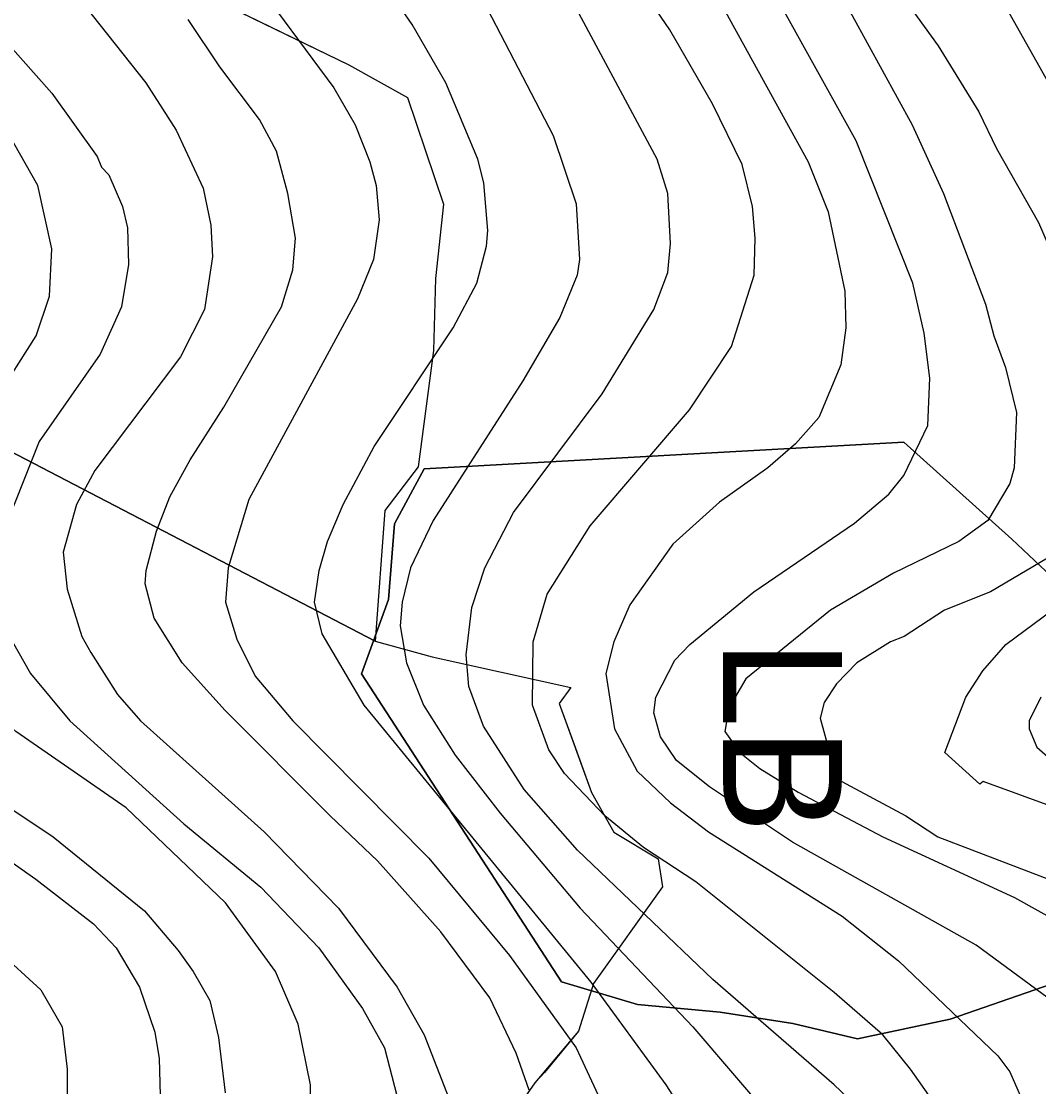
# Model space of a CAD drawing. Extents: x -510989 to -501240, y -1184665 to -1176089.
# Drawn here: x -502005 to -501619.3, y -1182213.7 to -1181809.7 of the extents above; entities that cross this region are included whole.
import ezdxf

# ---------------------------------------------------------------- set-up
doc = ezdxf.new("R2010")
doc.units = 0
for name, color, linetype in [('lesni_pozemek', 7, 'Continuous'), ('popis', 7, 'Continuous'), ('STAV_USES', 7, 'Continuous'), ('STAV_zaplavove_uzemi', 7, 'Continuous'), ('vrstevnice_01', 7, 'Continuous'), ('vrstevnice_02', 7, 'Continuous')]:
    doc.layers.add(name, color=color, linetype=linetype)

msp = doc.modelspace()

# ---------------------------------------------------------------- linework, layer by layer
at = {"layer": 'lesni_pozemek'}
msp.add_lwpolyline([(-501998.53, -1181746.76), (-501982.42, -1181764.77), (-501944.97, -1181795.03), (-501880.83, -1181826.26), (-501858.55, -1181838.68), (-501844.96, -1181879.01), (-501847.95, -1181907.31), (-501848.69, -1181934.56), (-501854.52, -1181978.7), (-501867.23, -1181995.21), (-501870.89, -1182044.77), (-502034.46, -1181959.71), (-502025.19, -1181911.54), (-502007.67, -1181791.89), (-501999.61, -1181757.83)], close=True, dxfattribs=at)
msp.add_lwpolyline([(-502301.29, -1182231.46), (-502177, -1182146.5), (-502121.39, -1182121.46), (-502082.73, -1182067.43), (-502061.42, -1182030.3), (-502053.1, -1182012.99), (-502038.58, -1181975.92), (-502034.46, -1181959.71), (-501870.89, -1182044.77), (-501849.2, -1182050.7), (-501796.69, -1182062.34), (-501801.04, -1182068.44), (-501788.77, -1182102.17), (-501780.33, -1182117.19), (-501763.57, -1182127.33), (-501761.84, -1182137.93), (-501788.11, -1182174.59), (-501793.78, -1182192.58), (-501806.65, -1182208.29), (-501810.29, -1182212.17), (-501814.13, -1182217.72)], dxfattribs=at)
at = {"layer": 'popis'}
msp.add_lwpolyline([(-501944.97, -1181795.03), (-501912.9, -1181810.65), (-501880.83, -1181826.26), (-501858.55, -1181838.68), (-501844.96, -1181879.01), (-501847.95, -1181907.31), (-501848.69, -1181934.56), (-501854.52, -1181978.7), (-501867.23, -1181995.21), (-501870.89, -1182044.77), (-501849.2, -1182050.7), (-501796.69, -1182062.34), (-501801.04, -1182068.44), (-501794.91, -1182085.3), (-501788.77, -1182102.17), (-501780.33, -1182117.19), (-501763.57, -1182127.33), (-501761.84, -1182137.93), (-501788.11, -1182174.59), (-501793.78, -1182192.58), (-501810.29, -1182212.17), (-501814.13, -1182217.72)], dxfattribs=at)
at = {"layer": 'STAV_USES'}
for p, q in [((-501852.33, -1181979.48), (-501670.39, -1181969.37)), ((-501670.39, -1181969.37), (-501852.33, -1181979.48)), ((-501670.39, -1181969.37), (-501629.43, -1182006.09)), ((-501629.43, -1182006.09), (-501670.39, -1181969.37)), ((-501863.5, -1182000.24), (-501852.33, -1181979.48)), ((-501852.33, -1181979.48), (-501863.5, -1182000.24)), ((-501865.78, -1182028.95), (-501863.5, -1182000.24)), ((-501863.5, -1182000.24), (-501865.78, -1182028.95)), ((-501629.43, -1182006.09), (-501609.21, -1182025.25)), ((-501609.21, -1182025.25), (-501629.43, -1182006.09)), ((-501876, -1182057.15), (-501865.78, -1182028.95)), ((-501865.78, -1182028.95), (-501876, -1182057.15)), ((-501800.15, -1182173.95), (-501876, -1182057.15)), ((-501876, -1182057.15), (-501800.15, -1182173.95)), ((-501771.39, -1182182.51), (-501800.15, -1182173.95)), ((-501800.15, -1182173.95), (-501771.39, -1182182.51)), ((-501614.53, -1182174.8), (-501652.83, -1182188.11)), ((-501652.83, -1182188.11), (-501614.53, -1182174.8)), ((-501740.08, -1182185.45), (-501771.39, -1182182.51)), ((-501771.39, -1182182.51), (-501740.08, -1182185.45)), ((-501712.42, -1182189.7), (-501740.08, -1182185.45)), ((-501740.08, -1182185.45), (-501712.42, -1182189.7)), ((-501687.94, -1182195.56), (-501712.42, -1182189.7)), ((-501712.42, -1182189.7), (-501687.94, -1182195.56)), ((-501652.83, -1182188.11), (-501687.94, -1182195.56)), ((-501687.94, -1182195.56), (-501652.83, -1182188.11))]:
    msp.add_line(p, q, dxfattribs=at)
at = {"layer": 'STAV_zaplavove_uzemi'}
msp.add_spline([(-502765.18, -1180820.83), (-502819.12, -1180854.68), (-502855.09, -1180856.79), (-502878.36, -1180851.5), (-502911.15, -1180848.33), (-502954.52, -1180870.54), (-502984.14, -1180869.48), (-503005.29, -1180861.02), (-503048.66, -1180872.66), (-503074.04, -1180895.93), (-503100.49, -1180910.74), (-503124.82, -1180934.01), (-503148.09, -1180961.51), (-503167.13, -1180991.13), (-503214.18, -1181039.04), (-503223.14, -1181058.24), (-503224.42, -1181086.39), (-503233.38, -1181129.91), (-503224.42, -1181152.95), (-503210.34, -1181174.71), (-503189.86, -1181187.51), (-503177.06, -1181216.94), (-503187.3, -1181265.58), (-503182.09, -1181326.92), (-503202.22, -1181367.18), (-503223.9, -1181396.6), (-503227, -1181422.93), (-503244.04, -1181475.59), (-503248.68, -1181509.66), (-503278.16, -1181558.16), (-503308.83, -1181601.52), (-503351.14, -1181645.95), (-503365.95, -1181659.7), (-503395.57, -1181685.09), (-503411.43, -1181722.11), (-503422.01, -1181739.03), (-503437.88, -1181747.49), (-503460.09, -1181743.26), (-503481.25, -1181748.55), (-503492.88, -1181761.25), (-503472.79, -1181803.56), (-503443.17, -1181840.58), (-503413.55, -1181857.5), (-503278.84, -1181941.97), (-503242.23, -1181977.17), (-503180.29, -1182027.85), (-503125.38, -1182098.25), (-503088.78, -1182167.23), (-503075.54, -1182217), (-503114.26, -1182162.8), (-503152.97, -1182091.56), (-503197.89, -1182048.2), (-503210.28, -1182032.71), (-503231.96, -1182021.87), (-503259.83, -1182017.22), (-503266.03, -1182021.87), (-503224.21, -1182048.2), (-503199.43, -1182076.07), (-503157.62, -1182114.79), (-503135.94, -1182159.7), (-503118.9, -1182207.71), (-503111.16, -1182251.07), (-503108.24, -1182409.43), (-503115.92, -1182478.55), (-503128.72, -1182603.98), (-503131.28, -1182696.13), (-503104.4, -1182780.6), (-503071.45, -1182869.91), (-503052.71, -1182886.94), (-502977.76, -1182944.86), (-502838.07, -1183047.07), (-502664.31, -1183174.84), (-502563.8, -1183270.24), (-502485.44, -1183353.71), (-502446.26, -1183432.07), (-502383.48, -1183571.46), (-502315.46, -1183658.04), (-502253.62, -1183724), (-502158.8, -1183808.51), (-502045.43, -1183923.94), (-501930, -1184016.7), (-501793.89, -1184089.91), (-501746.5, -1184127.32), (-501709.09, -1184197.15)], degree=3, dxfattribs=at)
at = {"layer": 'vrstevnice_01'}
for points in [[(-502002.86, -1181641.3), (-501997.31, -1181680), (-501990.5, -1181702), (-501977.5, -1181718), (-501951.69, -1181745), (-501927.19, -1181778), (-501924.19, -1181784), (-501886.5, -1181835), (-501878.41, -1181849), (-501872.81, -1181863), (-501870.5, -1181872), (-501869.31, -1181885), (-501871.5, -1181900), (-501877.5, -1181915), (-501918.69, -1181991), (-501926.59, -1182017), (-501927.59, -1182030), (-501923.31, -1182044), (-501916.41, -1182058), (-501902.09, -1182075), (-501850.5, -1182127), (-501819.91, -1182164), (-501794.69, -1182199), (-501783, -1182224)], [(-501609, -1182185), (-501642.91, -1182160), (-501712.59, -1182121), (-501744.09, -1182100), (-501756.59, -1182090), (-501762.69, -1182081), (-501765.19, -1182072), (-501764.41, -1182066), (-501757.19, -1182052), (-501751.5, -1182046), (-501727.31, -1182026), (-501689.09, -1182000), (-501676.09, -1181989), (-501670.41, -1181982), (-501661.31, -1181963), (-501660.59, -1181945), (-501662.69, -1181928), (-501667, -1181909), (-501688.5, -1181855), (-501744.59, -1181754), (-501759.59, -1181731), (-501779.41, -1181706), (-501800, -1181685), (-501834.56, -1181656.52)], [(-501747.74, -1181664.37), (-501722.5, -1181711), (-501710.69, -1181741), (-501689.91, -1181774), (-501657.41, -1181819), (-501642, -1181844), (-501635.31, -1181858), (-501619.31, -1181886), (-501595.91, -1181940)], [(-501895.41, -1182226), (-501895.41, -1182213), (-501900, -1182190), (-501908.69, -1182170), (-501927.59, -1182144), (-501965.31, -1182108), (-502007.09, -1182079), (-502023.91, -1182064), (-502038.41, -1182046), (-502043.81, -1182037), (-502046.41, -1182026), (-502044.31, -1182011), (-502038.31, -1181995), (-502030.59, -1181978), (-501999.41, -1181929), (-501994.31, -1181914), (-501993.5, -1181896), (-501998.81, -1181872), (-502007.91, -1181856), (-502022.81, -1181836), (-502027.41, -1181831), (-502078.09, -1181763)], [(-501659.41, -1182219), (-501667.81, -1182207), (-501678.41, -1182194), (-501696.81, -1182178), (-501749.31, -1182136), (-501769.09, -1182123), (-501783.81, -1182111), (-501799.09, -1182095), (-501805, -1182086), (-501811.19, -1182069), (-501811, -1182045), (-501805.69, -1182027), (-501789.31, -1182001), (-501751.69, -1181957), (-501735.69, -1181933), (-501727.19, -1181906), (-501726.81, -1181892), (-501727.81, -1181880), (-501731.69, -1181864), (-501742.91, -1181841), (-501759.09, -1181813), (-501777.5, -1181786)], [(-501836.59, -1181789), (-501803.41, -1181853), (-501794.69, -1181879), (-501793.31, -1181900), (-501794.31, -1181906), (-501800.81, -1181922), (-501814.81, -1181946), (-501848.91, -1181999), (-501857.41, -1182017), (-501860.59, -1182030), (-501861.31, -1182039), (-501858.91, -1182053), (-501852.5, -1182069), (-501840.5, -1182088), (-501823.41, -1182110), (-501793.09, -1182146), (-501750.41, -1182191), (-501719.5, -1182227)], [(-501984, -1181800), (-501957.81, -1181833), (-501946.31, -1181851), (-501936.09, -1181873), (-501933.19, -1181887), (-501932.59, -1181899), (-501935.5, -1181919), (-501944.69, -1181937), (-501977.19, -1181980), (-501984.09, -1181993), (-501989.19, -1182011), (-501987.59, -1182025), (-501982.09, -1182043), (-501978.69, -1182049), (-501968.59, -1182065), (-501959.81, -1182075), (-501912.91, -1182117), (-501884.81, -1182146), (-501862.5, -1182176), (-501852.31, -1182194), (-501842.91, -1182218)], [(-501610.41, -1182010), (-501637.59, -1182026), (-501654.91, -1182033), (-501670.31, -1182043), (-501675.5, -1182045), (-501688.19, -1182053), (-501695.91, -1182061), (-501700.59, -1182068), (-501702.09, -1182074), (-501695.81, -1182097), (-501669.59, -1182111), (-501657.5, -1182119), (-501610.19, -1182137)], [(-501618.41, -1182066), (-501622.91, -1182075), (-501622.91, -1182078), (-501619.91, -1182085), (-501611.81, -1182092)], [(-502018.09, -1182122), (-501999.5, -1182135), (-501977.69, -1182152), (-501969.09, -1182161), (-501960.19, -1182176), (-501954.41, -1182193), (-501952.69, -1182203), (-501952.31, -1182217)]]:
    msp.add_lwpolyline(points, dxfattribs=at)
at = {"layer": 'vrstevnice_02'}
for points in [[(-501788.38, -1181660.7), (-501751, -1181709), (-501695.69, -1181797), (-501667.19, -1181849), (-501655.31, -1181875), (-501639.41, -1181917), (-501636.31, -1181929), (-501631.81, -1181941), (-501627.69, -1181958), (-501628.5, -1181979), (-501630.19, -1181985), (-501638.59, -1181999), (-501649.59, -1182007), (-501674.31, -1182019), (-501698.19, -1182033), (-501730.31, -1182059), (-501736.81, -1182070), (-501738.31, -1182079), (-501732.59, -1182087), (-501725, -1182093), (-501710.5, -1182102), (-501678.31, -1182119), (-501628.41, -1182142), (-501590.81, -1182163)], [(-501581.81, -1181893), (-501642.41, -1181785), (-501687.91, -1181724), (-501718.29, -1181667.04)], [(-501746.81, -1181790), (-501706.69, -1181863), (-501699.09, -1181882), (-501692.81, -1181912), (-501692.41, -1181926), (-501694.31, -1181940), (-501702.59, -1181960), (-501711.41, -1181970), (-501722, -1181979), (-501740.31, -1181992), (-501758, -1182008), (-501774.31, -1182031), (-501780.31, -1182045), (-501783.41, -1182057), (-501780.09, -1182078), (-501771.5, -1182094), (-501758.81, -1182106), (-501744.5, -1182117), (-501693.81, -1182149), (-501672.41, -1182166), (-501634.81, -1182202), (-501630.19, -1182208), (-501623.31, -1182224)], [(-502166.19, -1181793), (-502141.69, -1181829), (-502131.69, -1181842), (-502120.19, -1181855), (-502102.91, -1181880), (-502094.81, -1181901), (-502092.5, -1181920), (-502094, -1181932), (-502099.81, -1181952), (-502109.5, -1181976), (-502138.09, -1182037), (-502138.59, -1182046), (-502137.09, -1182050), (-502138.31, -1182052), (-502138, -1182055), (-502130.19, -1182069), (-502110, -1182089), (-502014, -1182162), (-501997.59, -1182177), (-501989.5, -1182191), (-501987.69, -1182207), (-501987.69, -1182218)], [(-501747, -1182234), (-501760.5, -1182213), (-501789, -1182174), (-501875, -1182069), (-501891, -1182042), (-501893.81, -1182030), (-501892.09, -1182018), (-501888.91, -1182007), (-501883, -1181993), (-501871.19, -1181971), (-501841.31, -1181926), (-501832.31, -1181909), (-501828.69, -1181895), (-501828.19, -1181889), (-501829.69, -1181871), (-501831.91, -1181862), (-501844, -1181833), (-501856.81, -1181811), (-501866.31, -1181797)], [(-501686.31, -1182223), (-501696.81, -1182213), (-501742.81, -1182173), (-501794.09, -1182124), (-501814.41, -1182101), (-501829.81, -1182077), (-501835.31, -1182062), (-501836.31, -1182050), (-501834.19, -1182032), (-501829.31, -1182017), (-501818.41, -1181996), (-501784.81, -1181951), (-501765.19, -1181919), (-501759.91, -1181905), (-501758.91, -1181894), (-501759.91, -1181875), (-501763.91, -1181862), (-501794.5, -1181805)], [(-502018.31, -1181809), (-501993.41, -1181837), (-501976.31, -1181861), (-501974.59, -1181865), (-501971.81, -1181868), (-501966.69, -1181880), (-501964.81, -1181888), (-501964.41, -1181902), (-501967.09, -1181918), (-501975.09, -1181936), (-501998.19, -1181969), (-502010.09, -1181999), (-502014.5, -1182021), (-502013.5, -1182033), (-502010.69, -1182041), (-502001.5, -1182057), (-501986.59, -1182075), (-501943.41, -1182114), (-501914.19, -1182138), (-501892.19, -1182161), (-501875.69, -1182184), (-501867.31, -1182199), (-501862.69, -1182217)], [(-501812.41, -1182215), (-501817.41, -1182201), (-501827.31, -1182180), (-501845.91, -1182155), (-501870, -1182128), (-501887.91, -1182111), (-501927.69, -1182071), (-501944.09, -1182053), (-501954.69, -1182036), (-501958, -1182023), (-501957.69, -1182018), (-501953.81, -1182003), (-501948.69, -1181990), (-501941, -1181976), (-501928.19, -1181956), (-501906.31, -1181918), (-501902.09, -1181904), (-501901.09, -1181892), (-501903.91, -1181875), (-501908.31, -1181859), (-501914.69, -1181847), (-501929.81, -1181827), (-501941.81, -1181809)], [(-501547, -1182132), (-501640.31, -1182098), (-501641.59, -1182099), (-501654.81, -1182087), (-501646.91, -1182066), (-501640.41, -1182056), (-501631.69, -1182046), (-501607.31, -1182028)], [(-502027.5, -1182096), (-501992.91, -1182119), (-501958.31, -1182147), (-501945.5, -1182162), (-501939.91, -1182170), (-501933.59, -1182181), (-501930.31, -1182195), (-501927.69, -1182216)]]:
    msp.add_lwpolyline(points, dxfattribs=at)

# ---------------------------------------------------------------- texts
at = {"layer": 'STAV_USES'}
msp.add_text('LB', height=45, rotation=270, dxfattribs=at).set_placement((-501738.9, -1182044.02))

doc.saveas('drawing.dxf')
